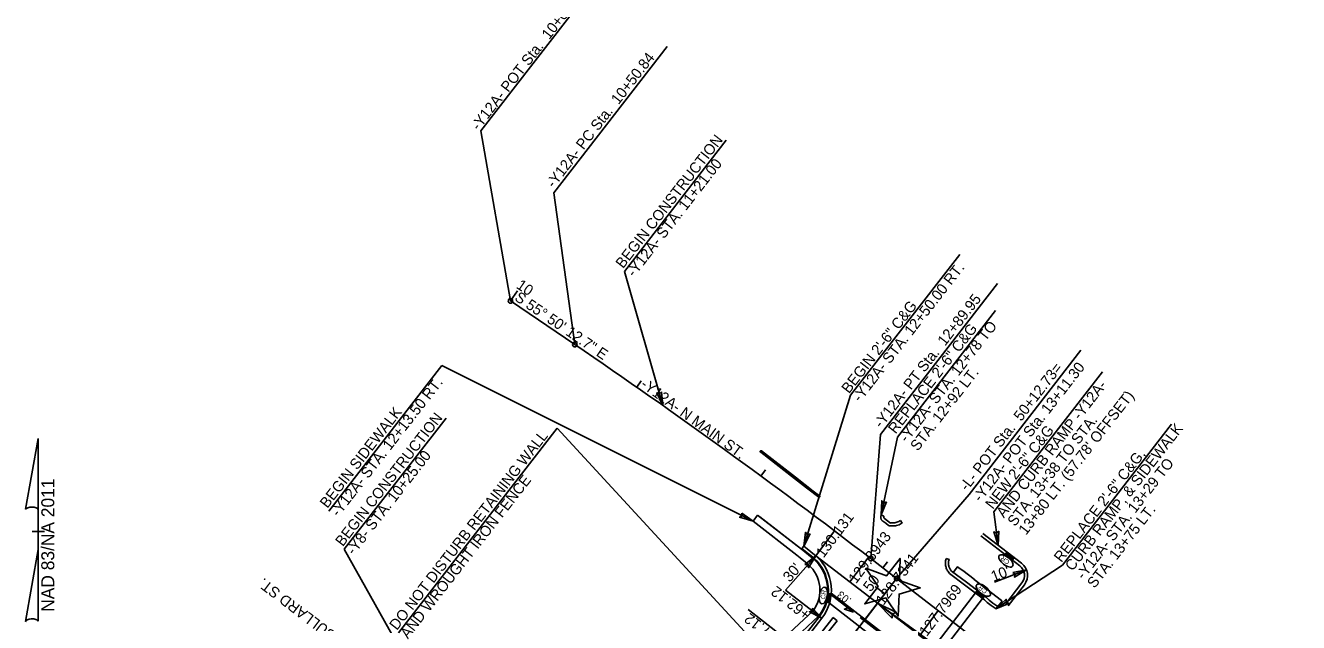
# Model space of a CAD drawing. Extents: x 2010838 to 2015151, y 441905 to 447792.
# Drawn here: x 2014196 to 2015029, y 446056 to 446447 of the extents above; entities that cross this region are included whole.
import ezdxf

# ---------------------------------------------------------------- set-up
doc = ezdxf.new("R2010")
doc.units = 0
for name, color, linetype in [('A-Wall-Abov', 7, 'Continuous'), ('A-Wall-Blow', 7, 'Continuous'), ('A-Wall-Comp', 7, 'Continuous'), ('B - Border Text', 7, 'Continuous'), ('B-Border', 7, 'Continuous'), ('B-SHBD-TEXT', 7, 'Continuous'), ('C-Alignment Geometry', 7, 'Continuous'), ('C-Building', 7, 'Continuous'), ('C-EOP 1', 7, 'Continuous'), ('C-Grave Plots', 7, 'Continuous'), ('C-SHBD-TEXT', 7, 'Continuous'), ('CLRD', 7, 'Continuous'), ('Cont-2-Lidar', 7, 'Continuous'), ('Default_10ft_LIDAR_Contou', 7, 'Continuous'), ('Default_2FT_LIDAR_Contour', 7, 'Continuous'), ('s-Existing Major', 7, 'Continuous'), ('S-Existing Minor', 7, 'Continuous'), ('S-overhead electric', 7, 'Continuous'), ('TEXT', 7, 'Continuous'), ('TEXT-LG', 7, 'Continuous'), ('TEXT-MED', 7, 'Continuous'), ('X4', 7, 'Continuous')]:
    doc.layers.add(name, color=color, linetype=linetype)

msp = doc.modelspace()

# ---------------------------------------------------------------- linework, layer by layer
msp.add_line((2014746.14, 446059.44), (2014766.2, 446085.3))
at = {"layer": 'A-Wall-Abov'}
for p, q in [((2014716.03, 446048.66), (2014724.61, 446059.73)), ((2014724.61, 446059.73), (2014727.22, 446057.7)), ((2014727.22, 446057.7), (2014718.64, 446046.64))]:
    msp.add_line(p, q, dxfattribs=at)
at = {"layer": 'A-Wall-Blow'}
msp.add_line((2014783.77, 446027.72), (2014742.34, 446059.85), dxfattribs=at)
at = {"layer": 'A-Wall-Comp'}
msp.add_line((2014723.34, 446074.59), (2014738, 446063.22), dxfattribs=at)
msp.add_lwpolyline([(2014738, 446063.22), (2014732.03, 446065.32), (2014734.34, 446066.05)], close=True, dxfattribs=at)
at = {"layer": 'B - Border Text'}
for p, q in [((2014196.12, 446130.61), (2014204.32, 446176.96)), ((2014204.37, 446176.96), (2014204.32, 446176.96)), ((2014204.37, 446176.96), (2014204.32, 446176.96)), ((2014204.37, 446176.96), (2014204.37, 446129.16)), ((2014204.37, 446104.36), (2014204.37, 446130.56)), ((2014204.37, 446129.16), (2014204.37, 446130.51)), ((2014200.37, 446115.96), (2014200.32, 446115.96)), ((2014203.92, 446115.96), (2014200.37, 446115.96)), ((2014200.42, 446115.96), (2014208.42, 446115.96)), ((2014204.37, 446104.36), (2014196.02, 446057.11)), ((2014204.42, 446057.31), (2014204.37, 446104.36))]:
    msp.add_line(p, q, dxfattribs=at)
for centre, start_param, end_param in [((2014200.26, 446130.11), 0.216388, 2.908219), ((2014200.26, 446056.94), 0.201328, 3.141593)]:
    msp.add_ellipse(centre, major_axis=(4.23, -0.03), ratio=0.461098, start_param=start_param, end_param=end_param, dxfattribs=at)
at = {"layer": 'B-Border'}
msp.add_line((2014713.26, 446100.2), (2014820.81, 446017.8), dxfattribs=at)
at = {"layer": 'B-SHBD-TEXT'}
msp.add_lwpolyline([(2014715.18, 446138.51), (2014715.21, 446138.5), (2014715.24, 446138.49), (2014715.27, 446138.48), (2014715.3, 446138.47), (2014715.33, 446138.47), (2014715.36, 446138.46), (2014715.4, 446138.46), (2014715.43, 446138.47), (2014715.46, 446138.47), (2014715.49, 446138.48), (2014715.52, 446138.48), (2014715.55, 446138.49), (2014715.58, 446138.51), (2014715.61, 446138.52), (2014715.64, 446138.54), (2014715.67, 446138.55), (2014715.7, 446138.57), (2014715.72, 446138.59), (2014715.74, 446138.61), (2014715.77, 446138.64), (2014715.79, 446138.66), (2014715.81, 446138.69), (2014715.82, 446138.72), (2014715.84, 446138.75), (2014715.85, 446138.77), (2014715.86, 446138.81), (2014715.87, 446138.84), (2014715.88, 446138.87), (2014715.89, 446138.9), (2014715.89, 446138.93), (2014715.89, 446138.96), (2014715.89, 446139), (2014715.89, 446139.03), (2014715.89, 446139.06), (2014715.88, 446139.09), (2014715.87, 446139.13), (2014715.86, 446139.16), (2014715.85, 446139.19), (2014715.84, 446139.22), (2014715.82, 446139.24), (2014715.8, 446139.27), (2014715.78, 446139.3), (2014715.76, 446139.32), (2014715.74, 446139.35), (2014715.72, 446139.36), (2014711.63, 446142.54), (2014699.98, 446151.58), (2014677.72, 446168.77), (2014677.68, 446168.8), (2014677.65, 446168.82), (2014677.62, 446168.83), (2014677.59, 446168.85), (2014677.56, 446168.86), (2014677.53, 446168.87), (2014677.5, 446168.88), (2014677.47, 446168.89), (2014677.43, 446168.89), (2014677.4, 446168.9), (2014677.37, 446168.9), (2014677.33, 446168.9), (2014677.3, 446168.89), (2014677.27, 446168.89), (2014677.24, 446168.88), (2014677.2, 446168.87), (2014677.17, 446168.86), (2014677.14, 446168.85), (2014677.11, 446168.83), (2014677.08, 446168.81), (2014677.06, 446168.79), (2014677.03, 446168.77), (2014677.01, 446168.75), (2014676.98, 446168.73), (2014676.96, 446168.7), (2014676.94, 446168.68), (2014676.92, 446168.65), (2014676.91, 446168.62), (2014676.89, 446168.59), (2014676.88, 446168.56), (2014676.87, 446168.53), (2014676.86, 446168.49), (2014676.85, 446168.46), (2014676.85, 446168.43), (2014676.85, 446168.4), (2014676.85, 446168.36), (2014676.85, 446168.33), (2014676.86, 446168.3), (2014676.86, 446168.26), (2014676.87, 446168.23), (2014676.88, 446168.2), (2014676.89, 446168.17), (2014676.91, 446168.14), (2014677.21, 446167.91), (2014699.33, 446150.72), (2014707.13, 446144.71), (2014715.18, 446138.51)], dxfattribs=at)
at = {"layer": 'C-Alignment Geometry'}
for p, q in [((2014723.44, 446075.77), (2014782.41, 446030.03)), ((2014782.41, 446030.03), (2014817.71, 446075.89)), ((2014722.25, 446069.1), (2014777.29, 446026.42)), ((2014788.51, 446028.12), (2014822.47, 446072.23))]:
    msp.add_line(p, q, dxfattribs=at)
at = {"layer": 'C-Building'}
for p, q in [((2014596.06, 446210.57), (2014598.92, 446214.68)), ((2014677.39, 446152.39), (2014680.35, 446156.42)), ((2014757.24, 446092.19), (2014760.29, 446096.16))]:
    msp.add_line(p, q, dxfattribs=at)
at = {"layer": 'C-EOP 1'}
for p, q in [((2014513.49, 446266.98), (2014517.98, 446273.6)), ((2014758.39, 446075.24), (2014752.07, 446080.14)), ((2014758.39, 446075.24), (2014752.07, 446080.14))]:
    msp.add_line(p, q, dxfattribs=at)
at = {"layer": 'C-SHBD-TEXT'}
for p, q in [((2014713.26, 446100.2), (2014725.57, 446116.43)), ((2014735.65, 446083.04), (2014747.89, 446099.39)), ((2014781.3, 446048.07), (2014793.46, 446064.32))]:
    msp.add_line(p, q, dxfattribs=at)
at = {"layer": 'CLRD'}
for p, q in [((2014513.49, 446266.98), (2014555.56, 446238.43)), ((2014513.49, 446266.98), (2014555.56, 446238.43)), ((2014749.27, 446098.33), (2014766.2, 446085.3)), ((2014749.27, 446098.33), (2014766.2, 446085.3)), ((2014251.18, 445421.22), (2014766.2, 446085.3)), ((2014746.42, 446059.8), (2014766.2, 446085.3)), ((2014766.2, 446085.3), (2015029.23, 445882.82)), ((2014766.2, 446085.3), (2015029.23, 445882.82)), ((2014251.18, 445421.22), (2014746.42, 446059.8))]:
    msp.add_line(p, q, dxfattribs=at)
msp.add_arc((2012309.35, 442928.66), 4000, 52.41194, 55.83685, dxfattribs=at)
msp.add_arc((2012309.35, 442928.66), 4000, 52.41194, 55.83685, dxfattribs=at)
at = {"layer": 'Default_10ft_LIDAR_Contou'}
for p, q in [((2014494.05, 446378.28), (2014570.65, 446477.06)), ((2014616.05, 446433.58), (2014541.73, 446337.76)), ((2014513.49, 446266.98), (2014494.05, 446378.28)), ((2014555.56, 446238.43), (2014541.73, 446337.76)), ((2014755.57, 446179.66), (2014832.18, 446278.43)), ((2014886.81, 446234.69), (2014813.63, 446140.33)), ((2014749.27, 446098.33), (2014755.57, 446179.66)), ((2014766.2, 446085.3), (2014813.63, 446140.33))]:
    msp.add_line(p, q, dxfattribs=at)
for centre in [(2014513.49, 446266.98), (2014555.56, 446238.43), (2014749.27, 446098.33), (2014766.2, 446085.3), (2014766.2, 446085.3), (2014766.2, 446085.3)]:
    msp.add_circle(centre, 1.5, dxfattribs=at)
at = {"layer": 's-Existing Major'}
for points in [[(2014612.27, 446207.6), (2014613.26, 446198.52), (2014609.23, 446206.78), (2014611.08, 446206.12)], [(2014759.49, 446135.48), (2014756.15, 446126.98), (2014756.41, 446136.17), (2014757.75, 446134.72)], [(2014664.9, 446128.17), (2014672.26, 446122.75), (2014663.45, 446125.37), (2014665.19, 446126.29)], [(2014709.54, 446114.6), (2014705.39, 446106.47), (2014706.54, 446115.59), (2014707.73, 446114.01)], [(2014832.97, 446116.26), (2014832.56, 446107.13), (2014829.83, 446115.91), (2014831.57, 446114.97)], [(2014706.17, 446094.45), (2014713.26, 446100.2), (2014708.5, 446092.34), (2014708.06, 446094.26)], [(2014842.23, 446089.16), (2014851.19, 446090.94), (2014843.32, 446086.2), (2014843.81, 446088.11)], [(2014763.26, 446059.38), (2014753.71, 446069.21), (2014766.1, 446063.15), (2014763.29, 446062.23)], [(2014839.59, 446069.02), (2014831.22, 446065.35), (2014837.89, 446071.68), (2014837.81, 446069.71)], [(2014711.04, 446065.99), (2014717.2, 446059.25), (2014709.07, 446063.53), (2014710.96, 446064.09)]]:
    msp.add_lwpolyline(points, close=True, dxfattribs=at)
at = {"layer": 'S-Existing Minor'}
for p, q in [((2014588.06, 446286.36), (2014654.71, 446372.31)), ((2014736.1, 446205.28), (2014807.61, 446297.49)), ((2014613.26, 446198.52), (2014588.06, 446286.36)), ((2014766.65, 446177.9), (2014830.85, 446260.68)), ((2014394.5, 446129.44), (2014468.43, 446224.76)), ((2014672.26, 446122.75), (2014468.43, 446224.76)), ((2014829.8, 446128.92), (2014900.95, 446220.67)), ((2014705.39, 446106.47), (2014736.1, 446205.28)), ((2014404.61, 446104.4), (2014471.26, 446190.35)), ((2014440.14, 446049.74), (2014544.06, 446183.74)), ((2014669.14, 446047.75), (2014544.06, 446183.74)), ((2014874.7, 446094.1), (2014946.17, 446186.26)), ((2014756.15, 446126.98), (2014766.65, 446177.9)), ((2014832.56, 446107.13), (2014829.8, 446128.92)), ((2014464.05, 445998.7), (2014404.61, 446104.4)), ((2014713.26, 446100.2), (2014693.49, 446077.63)), ((2014831.22, 446065.35), (2014874.7, 446094.1)), ((2014851.19, 446090.94), (2014830.3, 446082.92)), ((2014717.2, 446059.25), (2014693.49, 446077.63)), ((2014753.71, 446069.21), (2014958.86, 445919.78)), ((2014692.22, 446046.98), (2014668.98, 446065.01))]:
    msp.add_line(p, q, dxfattribs=at)
at = {"layer": 'S-overhead electric'}
for p, q in [((2014822.59, 446114.8), (2014847.95, 446095.28)), ((2014839.16, 446067.47), (2014849.78, 446081.26)), ((2014626.85, 445942.74), (2014717.2, 446059.25))]:
    msp.add_line(p, q, dxfattribs=at)
for points in [[(2014756.15, 446126.98), (2014756.12, 446126.93), (2014756.03, 446126.74), (2014755.96, 446126.55), (2014755.89, 446126.36), (2014755.84, 446126.16), (2014755.8, 446125.96), (2014755.78, 446125.76), (2014755.76, 446125.55), (2014755.76, 446125.35), (2014755.78, 446125.14), (2014755.8, 446124.94), (2014755.84, 446124.74), (2014755.9, 446124.54), (2014755.96, 446124.35), (2014756.04, 446124.16), (2014756.13, 446123.97), (2014756.23, 446123.8), (2014756.34, 446123.62), (2014756.47, 446123.46), (2014756.6, 446123.31), (2014756.74, 446123.16), (2014756.9, 446123.02), (2014757.06, 446122.9)], [(2014757.06, 446122.9), (2014759.02, 446121.45), (2014760.91, 446120.03)], [(2014760.91, 446120.03), (2014761.43, 446119.8), (2014762.23, 446119.71), (2014763.03, 446119.67), (2014763.83, 446119.68), (2014764.63, 446119.75), (2014765.43, 446119.87), (2014766.21, 446120.04), (2014766.98, 446120.26), (2014767.74, 446120.54), (2014768.47, 446120.86), (2014769.18, 446121.23), (2014769.78, 446121.6)], [(2014713.26, 446100.2), (2014712.52, 446100.85), (2014707.7, 446104.64), (2014705.39, 446106.47)], [(2014800.78, 446088.61), (2014799.83, 446089.83), (2014799.5, 446090.35), (2014799.2, 446090.9), (2014798.93, 446091.46), (2014798.71, 446092.05), (2014798.52, 446092.64), (2014798.37, 446093.24), (2014798.25, 446093.86), (2014798.18, 446094.48), (2014798.14, 446095.1), (2014798.14, 446095.72), (2014798.19, 446096.34), (2014798.27, 446096.96), (2014798.39, 446097.57), (2014798.55, 446098.18), (2014798.63, 446098.42)], [(2014800.78, 446088.61), (2014810.71, 446081.25), (2014823.62, 446071.35), (2014825.45, 446069.68), (2014827.99, 446067.66), (2014830.62, 446065.82), (2014831.22, 446065.35)]]:
    msp.add_lwpolyline(points, dxfattribs=at)
for centre, radius, start, end in [((2014693.49, 446077.63), 30, 322.2051, 48.78073), ((2014841.85, 446087.36), 10, 322.41194, 52.41194)]:
    msp.add_arc(centre, radius, start, end, dxfattribs=at)
at = {"layer": 'TEXT'}
msp.add_lwpolyline([(2014754.16, 446080.01), (2014745.33, 446068.62), (2014759.17, 446072.64), (2014767.3, 446060.7), (2014767.75, 446075.14), (2014781.61, 446079.17), (2014768.03, 446084.05), (2014768.48, 446098.48), (2014759.64, 446087.07), (2014746.04, 446091.96), (2014754.16, 446080.01)], dxfattribs=at)
at = {"layer": 'TEXT-LG'}
for p, q in [((2014675.23, 446126.77), (2014672.26, 446122.75)), ((2014703.87, 446104.48), (2014675.23, 446126.77)), ((2014703.87, 446104.48), (2014676.68, 446125.65)), ((2014700.8, 446100.53), (2014672.26, 446122.75)), ((2014837.21, 446101.03), (2014838.42, 446102.62)), ((2014837.21, 446101.03), (2014841.97, 446097.38)), ((2014838.42, 446102.62), (2014843.19, 446098.97)), ((2014843.19, 446098.97), (2014841.97, 446097.38)), ((2014720.37, 446069.74), (2014721.43, 446075.64)), ((2014721.43, 446075.64), (2014723.4, 446075.29)), ((2014722.34, 446069.38), (2014723.4, 446075.29)), ((2014817.71, 446075.89), (2014818.92, 446077.47)), ((2014817.71, 446075.89), (2014822.47, 446072.23)), ((2014818.92, 446077.47), (2014823.69, 446073.82)), ((2014722.34, 446069.38), (2014720.37, 446069.74)), ((2014823.69, 446073.82), (2014822.47, 446072.23)), ((2014832.45, 446066.93), (2014835.22, 446070.54)), ((2014693.04, 446046.85), (2014711.5, 446064.14)), ((2014696.74, 446043.48), (2014715.23, 446060.78))]:
    msp.add_line(p, q, dxfattribs=at)
for points in [[(2014708.32, 446094.56), (2014707.73, 446095.08), (2014703.06, 446098.75), (2014700.78, 446100.55)], [(2014711.62, 446098.32), (2014710.92, 446098.92), (2014706.15, 446102.68), (2014703.87, 446104.48)], [(2014803.18, 446089.32), (2014805.96, 446092.87), (2014807.72, 446091.65), (2014809.42, 446090.45)], [(2014809.42, 446090.45), (2014816.96, 446084.8), (2014816.9, 446084.57), (2014834.83, 446070.84), (2014835.22, 446070.54)]]:
    msp.add_lwpolyline(points, dxfattribs=at)
for centre in [(2014837.67, 446101), (2014838, 446101.44), (2014838.13, 446100.65), (2014838.29, 446101.8), (2014838.46, 446101.09), (2014838.54, 446102.15), (2014838.6, 446100.28), (2014838.74, 446101.45), (2014838.93, 446100.73), (2014839, 446101.8), (2014839.22, 446101.09), (2014839.39, 446100.38), (2014839.47, 446101.43), (2014839.67, 446100.74), (2014839.86, 446100.01), (2014839.93, 446101.08), (2014840.15, 446100.37), (2014840.4, 446100.72), (2014840.63, 446100), (2014840.89, 446100.35), (2014841.36, 446099.98), (2014839.06, 446099.93), (2014839.53, 446099.56), (2014840.02, 446099.2), (2014840.35, 446099.64), (2014840.49, 446098.83), (2014840.82, 446099.27), (2014840.95, 446098.48), (2014841.11, 446099.64), (2014841.28, 446098.92), (2014841.42, 446098.11), (2014841.56, 446099.28), (2014841.75, 446098.56), (2014841.81, 446099.63), (2014841.88, 446097.76), (2014842.04, 446098.92), (2014842.21, 446098.21), (2014842.29, 446099.27), (2014842.49, 446098.57), (2014842.74, 446098.91), (2014721.68, 446075.27), (2014722.11, 446075.21), (2014722.56, 446075.12), (2014723.11, 446075.03), (2014818.17, 446075.85), (2014818.5, 446076.3), (2014818.63, 446075.5), (2014818.79, 446076.66), (2014818.96, 446075.95), (2014819.04, 446077.01), (2014819.1, 446075.14), (2014819.24, 446076.31), (2014819.43, 446075.58), (2014819.5, 446076.66), (2014819.72, 446075.94), (2014819.89, 446075.23), (2014819.97, 446076.29), (2014820.17, 446075.59), (2014820.43, 446075.94), (2014820.65, 446075.23), (2014820.9, 446075.57), (2014821.39, 446075.2), (2014720.73, 446070.05), (2014720.83, 446070.62), (2014720.94, 446071.21), (2014721.05, 446071.77), (2014721.15, 446072.36), (2014721.15, 446069.99), (2014721.26, 446072.96), (2014721.26, 446070.55), (2014721.37, 446073.55), (2014721.37, 446071.14), (2014721.47, 446074.12), (2014721.47, 446071.71), (2014721.58, 446074.71), (2014721.58, 446072.3), (2014721.61, 446069.9), (2014721.68, 446072.9), (2014721.71, 446070.47), (2014721.79, 446073.49), (2014721.82, 446071.06), (2014721.9, 446074.05), (2014721.92, 446071.62), (2014722, 446074.64), (2014722.03, 446072.21), (2014722.13, 446072.81), (2014722.15, 446069.81), (2014722.24, 446073.4), (2014722.26, 446070.38), (2014722.35, 446073.96), (2014722.36, 446070.97), (2014722.46, 446074.55), (2014722.47, 446071.53), (2014722.58, 446072.12), (2014722.68, 446072.72), (2014722.79, 446073.31), (2014722.89, 446073.87), (2014723, 446074.46), (2014819.56, 446074.79), (2014820.03, 446074.42), (2014820.36, 446074.86), (2014820.52, 446074.05), (2014820.85, 446074.5), (2014820.99, 446073.69), (2014821.13, 446074.86), (2014821.32, 446074.13), (2014821.45, 446073.33), (2014821.61, 446074.49), (2014821.78, 446073.78), (2014821.86, 446074.84), (2014821.92, 446072.97), (2014822.06, 446074.14), (2014822.25, 446073.41), (2014822.31, 446074.49), (2014822.38, 446072.62), (2014822.54, 446073.77), (2014822.71, 446073.06), (2014822.79, 446074.12), (2014822.99, 446073.42), (2014823.24, 446073.77)]:
    msp.add_circle(centre, 0.0869, dxfattribs=at)
for radius, start in [(22.5, 323.16686), (27.5, 322.2051)]:
    msp.add_arc((2014693.49, 446077.63), radius, start, 48.78073, dxfattribs=at)
at = {"layer": 'TEXT-MED'}
for p, q in [((2014756.15, 446126.98), (2014757.89, 446126)), ((2014769.78, 446121.6), (2014768.73, 446123.3)), ((2014821.37, 446113.22), (2014846.73, 446093.7)), ((2014705.39, 446106.47), (2014704.18, 446104.87)), ((2014798.63, 446098.42), (2014800.53, 446097.79)), ((2014837.58, 446068.69), (2014848.19, 446082.48)), ((2014831.22, 446065.35), (2014832.47, 446066.96)), ((2014625.26, 445943.97), (2014715.62, 446060.47))]:
    msp.add_line(p, q, dxfattribs=at)
for points in [[(2014757.89, 446126), (2014757.84, 446125.86), (2014757.81, 446125.79), (2014757.79, 446125.72), (2014757.78, 446125.64), (2014757.77, 446125.57), (2014757.76, 446125.49), (2014757.76, 446125.42), (2014757.77, 446125.34), (2014757.78, 446125.26), (2014757.79, 446125.19), (2014757.81, 446125.12), (2014757.84, 446125.05), (2014757.87, 446124.98), (2014757.9, 446124.91), (2014757.94, 446124.84), (2014757.98, 446124.78), (2014758.02, 446124.72), (2014758.07, 446124.66), (2014758.12, 446124.61), (2014758.18, 446124.56), (2014758.29, 446124.47)], [(2014758.24, 446124.51), (2014760.21, 446123.05), (2014762.11, 446121.63)], [(2014761.7, 446121.87), (2014761.96, 446121.76), (2014762.4, 446121.7), (2014763.07, 446121.67), (2014763.74, 446121.68), (2014764.4, 446121.73), (2014765.07, 446121.83), (2014765.72, 446121.98), (2014766.36, 446122.16), (2014766.99, 446122.39), (2014767.6, 446122.66), (2014768.2, 446122.97), (2014768.73, 446123.3)], [(2014711.94, 446098.69), (2014711.24, 446099.31), (2014706.46, 446103.07), (2014704.18, 446104.87)], [(2014802.19, 446090.05), (2014801.46, 446090.98), (2014801.22, 446091.36), (2014800.98, 446091.8), (2014800.77, 446092.25), (2014800.59, 446092.71), (2014800.44, 446093.19), (2014800.32, 446093.67), (2014800.23, 446094.16), (2014800.17, 446094.65), (2014800.14, 446095.15), (2014800.14, 446095.65), (2014800.18, 446096.14), (2014800.24, 446096.64), (2014800.34, 446097.13), (2014800.47, 446097.61), (2014800.53, 446097.79)], [(2014802.19, 446090.05), (2014811.92, 446082.85), (2014824.9, 446072.89), (2014826.75, 446071.2), (2014829.19, 446069.26), (2014831.81, 446067.43), (2014832.45, 446066.93)]]:
    msp.add_lwpolyline(points, dxfattribs=at)
for centre, radius, start, end in [((2014693.49, 446077.63), 28, 322.2051, 48.78073), ((2014841.85, 446087.36), 8, 322.41194, 52.41194)]:
    msp.add_arc(centre, radius, start, end, dxfattribs=at)
at = {"layer": 'X4'}
for centre, major_axis in [((2014837.7, 446096.81), (-4.39, 3.49)), ((2014718.2, 446074.14), (1.01, 5.52)), ((2014822.97, 446077.68), (-4.39, 3.49))]:
    msp.add_ellipse(centre, major_axis=major_axis, ratio=0.462467, dxfattribs=at)

# ---------------------------------------------------------------- texts
at = {"layer": 'A-Wall-Blow'}
msp.add_text('.03', height=5, rotation=142.2051, dxfattribs=at).set_placement((2014737.01, 446071.79))
at = {"layer": 'B - Border Text'}
msp.add_text('NAD 83/NA 2011', height=8.5, rotation=90, dxfattribs=at).set_placement((2014214.89, 446063.53))
at = {"layer": 'C-Grave Plots'}
for s, rotation, p in [('BEGIN CONSTRUCTION', 52.13389, (2014587.16, 446287.77)), ('-Y12A- STA. 11+21.00', 52.13389, (2014594.4, 446282.14)), ('-Y12A- STA. 12+50.00 RT.', 52.13389, (2014742.25, 446200.27)), ('BEGIN 2\'-6" C&G', 52.13389, (2014735, 446205.9)), ('REPLACE 2\'-6" C&G ', 52.13389, (2014765.52, 446179.49)), ('-Y12A- STA. 12+78 TO', 52.13389, (2014772.77, 446173.86)), ('STA. 12+92 LT.', 52.13389, (2014780.01, 446168.23)), ('-Y12A- STA. 12+13.50 RT.', 52.13389, (2014400.85, 446125.21)), ('-Y12A- N MAIN ST.', 323.9855, (2014598.08, 446211.08)), ('AND CURB RAMP -Y12A- ', 52.13389, (2014836.38, 446124.54)), ("13+80 LT. (57.78' OFFSET)", 52.13389, (2014850.87, 446113.28)), ('BEGIN SIDEWALK', 52.13389, (2014393.6, 446130.85)), ('BEGIN CONSTRUCTION', 52.13389, (2014403.71, 446105.81)), ('NEW 2\'-6" C&G', 52.13389, (2014829.13, 446130.18)), ('STA. 13+38 TO STA. ', 52.13389, (2014843.62, 446118.91)), ('CURB RAMP, & SIDEWALK', 52.13389, (2014881.28, 446089.72)), ('DO NOT DISTURB RETAINING WALL', 52.13389, (2014439.09, 446050.96)), ('-Y8- STA. 10+25.00', 52.13389, (2014410.95, 446100.18)), ('REPLACE 2\'-6" C&G, ', 52.13389, (2014874.03, 446095.36)), ('-Y12A- STA. 13+29 TO', 52.13389, (2014888.52, 446084.09)), ('AND WROUGHT IRON FENCE', 52.13389, (2014446.34, 446045.33)), ('STA. 13+75 LT.', 52.13389, (2014895.76, 446078.46)), ("30'", 48.78073, (2014696.28, 446082.42)), ("10'", 21.02576, (2014829.55, 446083.05)), ('-Y8- BULLARD ST.', 142.76067, (2014416.08, 446037.27)), ('+62.12', 142.2051, (2014710.37, 446063.1)), ('+37.12', 142.2051, (2014692.84, 446045.39))]:
    msp.add_text(s, height=7, rotation=rotation, dxfattribs=at).set_placement(p)
at = {"layer": 'C-SHBD-TEXT'}
for s, p in [('130.131', (2014718.35, 446098.33)), ('129.3943', (2014739.62, 446081.45)), ('128.7341', (2014757.58, 446067.34)), ('127.7969', (2014785.93, 446046.91))]:
    msp.add_text(s, height=7, rotation=53.18901, dxfattribs=at).set_placement(p)
at = {"layer": 'Cont-2-Lidar'}
msp.add_text('S 55%%d 50\' 12.7" E', height=7, rotation=325.83685, dxfattribs=at).set_placement((2014515.59, 446267.83))
at = {"layer": 'Default_10ft_LIDAR_Contou'}
for s, p in [('-Y12A- POT Sta.  10+00.00', (2014492.57, 446378.03)), ('-Y12A- PC Sta.  10+50.84', (2014541.77, 446340.42)), ('-Y12A- PT Sta.  12+89.95', (2014756.1, 446183.22)), ('-L- POT Sta.  50+12.73=', (2014812.31, 446142.13)), ('-Y12A- POT Sta. 13+11.30', (2014821.06, 446134.86))]:
    msp.add_text(s, height=7, rotation=52.2051, dxfattribs=at).set_placement(p)
at = {"layer": 'Default_2FT_LIDAR_Contour'}
for s, rotation, p in [('10', 325.83685, (2014516.74, 446275.79)), ('50', 52.2051, (2014749.17, 446076.11))]:
    msp.add_text(s, height=7, rotation=rotation, dxfattribs=at).set_placement(p)
at = {"layer": 'X4'}
for rotation, p in [(141.52398, (2014840.47, 446096.5)), (79.65584, (2014719.23, 446071.56)), (141.52398, (2014825.74, 446077.37))]:
    msp.add_text('CR', height=3, rotation=rotation, dxfattribs=at).set_placement(p)

doc.saveas('drawing.dxf')
